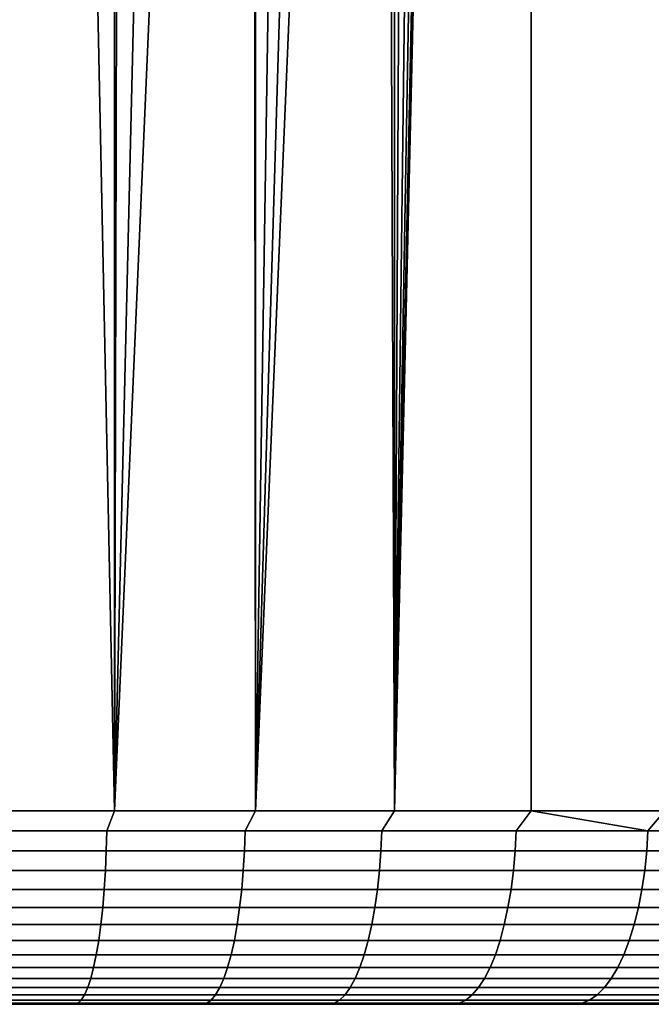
# Model space of a CAD drawing. Header units: metres. Extents: x -109 to 109, y -100 to 58.
# Tile 601 of 642: x 78.23 to 81.49, y 27.5 to 32.59. Entities that reach past the tile are written whole.
import ezdxf

# ---------------------------------------------------------------- set-up
doc = ezdxf.new("R2010")
doc.units = ezdxf.units.M
doc.layers.add('solid_21_062_100_XXX', color=7, linetype='CONTINUOUS')

msp = doc.modelspace()

# ---------------------------------------------------------------- linework, layer by layer
at = {"layer": 'solid_21_062_100_XXX'}
for points in [[(78.716789, 47.799999, 12.809598), (77.981873, 47.799999, 12.915263), (77.981888, 28.5, 12.915262), (78.716789, 28.5, 12.8096)], [(79.444473, 47.799999, 12.662149), (78.716789, 47.799999, 12.809598), (78.716789, 28.5, 12.8096), (79.444458, 28.5, 12.662155)], [(80.162544, 47.799999, 12.473401), (79.444473, 47.799999, 12.662149), (79.444458, 28.5, 12.662155), (80.162521, 28.5, 12.473409)], [(80.868645, 47.799999, 12.243976), (80.162544, 47.799999, 12.473401), (80.162521, 28.5, 12.473409), (80.868645, 28.5, 12.243977)], [(80.5, 43.000057, -12.369317), (80.868645, 47.799999, -12.243976), (80.868645, 28.5, -12.243977), (80.162521, 28.5, -12.473409)], [(81.560493, 47.799999, 11.974616), (80.868645, 47.799999, 12.243976), (80.868645, 28.5, 12.243977), (81.560509, 28.5, 11.974607)], [(80.868645, 47.799999, -12.243976), (81.560493, 47.799999, -11.974616), (81.560509, 28.5, -11.974607), (80.868645, 28.5, -12.243977)], [(80.489265, 42.707226, -12.372782), (80.5, 43.000057, -12.369317), (80.162521, 28.5, -12.473409)], [(80.457024, 42.415203, -12.383133), (80.489265, 42.707226, -12.372782), (80.162521, 28.5, -12.473409)], [(80.403275, 42.125687, -12.400178), (80.457024, 42.415203, -12.383133), (80.162521, 28.5, -12.473409)], [(80.327911, 41.839371, -12.423651), (80.403275, 42.125687, -12.400178), (80.162521, 28.5, -12.473409)], [(80.230988, 41.557873, -12.453101), (80.327911, 41.839371, -12.423651), (80.162521, 28.5, -12.473409)], [(80.112709, 41.282913, -12.487928), (80.230988, 41.557873, -12.453101), (80.162521, 28.5, -12.473409)], [(79.973145, 41.015747, -12.52746), (80.112709, 41.282913, -12.487928), (80.162521, 28.5, -12.473409), (79.444458, 28.5, -12.662155)], [(79.813141, 40.758781, -12.570724), (79.973145, 41.015747, -12.52746), (79.444458, 28.5, -12.662155)], [(79.633369, 40.513645, -12.616735), (79.813141, 40.758781, -12.570724), (79.444458, 28.5, -12.662155)], [(79.43486, 40.282173, -12.664383), (79.633369, 40.513645, -12.616735), (79.444458, 28.5, -12.662155)], [(79.219345, 40.066547, -12.712402), (79.43486, 40.282173, -12.664383), (79.444458, 28.5, -12.662155), (78.716789, 28.5, -12.8096)], [(78.988083, 39.868008, -12.75968), (79.219345, 40.066547, -12.712402), (78.716789, 28.5, -12.8096)], [(78.743256, 39.688236, -12.804992), (78.988083, 39.868008, -12.75968), (78.716789, 28.5, -12.8096)], [(78.486595, 39.528194, -12.847312), (78.743256, 39.688236, -12.804992), (78.716789, 28.5, -12.8096)], [(78.219696, 39.388535, -12.885754), (78.486595, 39.528194, -12.847312), (78.716789, 28.5, -12.8096), (77.981888, 28.5, -12.915262)], [(78.716789, 28.5, 12.8096), (77.981888, 28.5, 12.915262), (77.954926, 28.395472, 12.912815), (78.676666, 28.395472, 12.810923)], [(78.716789, 28.5, -12.8096), (78.676666, 28.395472, -12.810923), (77.954926, 28.395472, -12.912815), (77.981888, 28.5, -12.915262)], [(79.444458, 28.5, 12.662155), (78.716789, 28.5, 12.8096), (78.676666, 28.395472, 12.810923), (79.391556, 28.395472, 12.668722)], [(79.444458, 28.5, -12.662155), (79.391556, 28.395472, -12.668722), (78.676666, 28.395472, -12.810923), (78.716789, 28.5, -12.8096)], [(80.162521, 28.5, 12.473409), (79.444458, 28.5, 12.662155), (79.391556, 28.395472, 12.668722), (80.097343, 28.395472, 12.486661)], [(80.162521, 28.5, -12.473409), (80.097343, 28.395472, -12.486661), (79.391556, 28.395472, -12.668722), (79.444458, 28.5, -12.662155)], [(80.868645, 28.5, 12.243977), (80.162521, 28.5, 12.473409), (80.097343, 28.395472, 12.486661), (80.791817, 28.395472, 12.265312)], [(80.868645, 28.5, -12.243977), (80.791817, 28.395472, -12.265312), (80.097343, 28.395472, -12.486661), (80.162521, 28.5, -12.473409)], [(80.868645, 28.5, 12.243977), (80.791817, 28.395472, 12.265312), (81.472786, 28.395472, 12.005373)], [(80.868645, 28.5, -12.243977), (81.472786, 28.395472, -12.005373), (80.791817, 28.395472, -12.265312)], [(81.560509, 28.5, 11.974607), (80.868645, 28.5, 12.243977), (81.472786, 28.395472, 12.005373)], [(80.868645, 28.5, -12.243977), (81.560509, 28.5, -11.974607), (81.472786, 28.395472, -12.005373)], [(81.560509, 28.5, 11.974607), (81.472786, 28.395472, 12.005373), (82.138115, 28.395472, 11.70766)], [(81.560509, 28.5, -11.974607), (82.138115, 28.395472, -11.70766), (81.472786, 28.395472, -12.005373)], [(78.676666, 28.395472, 12.810923), (77.954926, 28.395472, 12.912815), (77.953087, 28.291986, 12.896523), (78.67392, 28.291986, 12.794758)], [(77.954926, 28.395472, -12.912815), (78.676666, 28.395472, -12.810923), (78.67392, 28.291986, -12.794758), (77.953087, 28.291986, -12.896523)], [(79.391556, 28.395472, 12.668722), (78.676666, 28.395472, 12.810923), (78.67392, 28.291986, 12.794758), (79.387901, 28.291986, 12.652737)], [(78.676666, 28.395472, -12.810923), (79.391556, 28.395472, -12.668722), (79.387901, 28.291986, -12.652737), (78.67392, 28.291986, -12.794758)], [(80.097343, 28.395472, 12.486661), (79.391556, 28.395472, 12.668722), (79.387901, 28.291986, 12.652737), (80.092804, 28.291986, 12.470906)], [(79.391556, 28.395472, -12.668722), (80.097343, 28.395472, -12.486661), (80.092804, 28.291986, -12.470906), (79.387901, 28.291986, -12.652737)], [(80.791817, 28.395472, 12.265312), (80.097343, 28.395472, 12.486661), (80.092804, 28.291986, 12.470906), (80.7864, 28.291986, 12.249837)], [(80.097343, 28.395472, -12.486661), (80.791817, 28.395472, -12.265312), (80.7864, 28.291986, -12.249837), (80.092804, 28.291986, -12.470906)], [(81.472786, 28.395472, 12.005373), (80.791817, 28.395472, 12.265312), (80.7864, 28.291986, 12.249837), (81.466515, 28.291986, 11.990225)], [(80.791817, 28.395472, -12.265312), (81.472786, 28.395472, -12.005373), (81.466515, 28.291986, -11.990225), (80.7864, 28.291986, -12.249837)], [(82.138115, 28.395472, 11.70766), (81.472786, 28.395472, 12.005373), (81.466515, 28.291986, 11.990225), (82.130997, 28.291986, 11.692887)], [(81.472786, 28.395472, -12.005373), (82.138115, 28.395472, -11.70766), (82.130997, 28.291986, -11.692887), (81.466515, 28.291986, -11.990225)], [(78.67392, 28.291986, 12.794758), (77.953087, 28.291986, 12.896523), (77.95005, 28.190784, 12.869558), (78.669373, 28.190784, 12.768007)], [(77.953087, 28.291986, -12.896523), (78.67392, 28.291986, -12.794758), (78.669373, 28.190784, -12.768007), (77.95005, 28.190784, -12.869558)], [(79.387901, 28.291986, 12.652737), (78.67392, 28.291986, 12.794758), (78.669373, 28.190784, 12.768007), (79.381866, 28.190784, 12.626284)], [(78.67392, 28.291986, -12.794758), (79.387901, 28.291986, -12.652737), (79.381866, 28.190784, -12.626284), (78.669373, 28.190784, -12.768007)], [(80.092804, 28.291986, 12.470906), (79.387901, 28.291986, 12.652737), (79.381866, 28.190784, 12.626284), (80.085297, 28.190784, 12.444833)], [(79.387901, 28.291986, -12.652737), (80.092804, 28.291986, -12.470906), (80.085297, 28.190784, -12.444833), (79.381866, 28.190784, -12.626284)], [(80.7864, 28.291986, 12.249837), (80.092804, 28.291986, 12.470906), (80.085297, 28.190784, 12.444833), (80.777443, 28.190784, 12.224225)], [(80.092804, 28.291986, -12.470906), (80.7864, 28.291986, -12.249837), (80.777443, 28.190784, -12.224225), (80.085297, 28.190784, -12.444833)], [(81.466515, 28.291986, 11.990225), (80.7864, 28.291986, 12.249837), (80.777443, 28.190784, 12.224225), (81.456131, 28.190784, 11.965157)], [(80.7864, 28.291986, -12.249837), (81.466515, 28.291986, -11.990225), (81.456131, 28.190784, -11.965157), (80.777443, 28.190784, -12.224225)], [(82.130997, 28.291986, 11.692887), (81.466515, 28.291986, 11.990225), (81.456131, 28.190784, 11.965157), (82.119225, 28.190784, 11.668441)], [(81.466515, 28.291986, -11.990225), (82.130997, 28.291986, -11.692887), (82.119225, 28.190784, -11.668441), (81.456131, 28.190784, -11.965157)], [(78.669373, 28.190784, 12.768007), (77.95005, 28.190784, 12.869558), (77.945847, 28.092976, 12.832221), (78.663078, 28.092976, 12.730965)], [(77.95005, 28.190784, -12.869558), (78.669373, 28.190784, -12.768007), (78.663078, 28.092976, -12.730965), (77.945847, 28.092976, -12.832221)], [(79.381866, 28.190784, 12.626284), (78.669373, 28.190784, 12.768007), (78.663078, 28.092976, 12.730965), (79.373505, 28.092976, 12.589651)], [(78.669373, 28.190784, -12.768007), (79.381866, 28.190784, -12.626284), (79.373505, 28.092976, -12.589651), (78.663078, 28.092976, -12.730965)], [(80.085297, 28.190784, 12.444833), (79.381866, 28.190784, 12.626284), (79.373505, 28.092976, 12.589651), (80.07489, 28.092976, 12.408727)], [(79.381866, 28.190784, -12.626284), (80.085297, 28.190784, -12.444833), (80.07489, 28.092976, -12.408727), (79.373505, 28.092976, -12.589651)], [(80.777443, 28.190784, 12.224225), (80.085297, 28.190784, 12.444833), (80.07489, 28.092976, 12.408727), (80.76503, 28.092976, 12.18876)], [(80.085297, 28.190784, -12.444833), (80.777443, 28.190784, -12.224225), (80.76503, 28.092976, -12.18876), (80.07489, 28.092976, -12.408727)], [(81.456131, 28.190784, 11.965157), (80.777443, 28.190784, 12.224225), (80.76503, 28.092976, 12.18876), (81.44175, 28.092976, 11.930442)], [(80.777443, 28.190784, -12.224225), (81.456131, 28.190784, -11.965157), (81.44175, 28.092976, -11.930442), (80.76503, 28.092976, -12.18876)], [(82.119225, 28.190784, 11.668441), (81.456131, 28.190784, 11.965157), (81.44175, 28.092976, 11.930442), (82.102921, 28.092976, 11.634587)], [(81.456131, 28.190784, -11.965157), (82.119225, 28.190784, -11.668441), (82.102921, 28.092976, -11.634587), (81.44175, 28.092976, -11.930442)], [(78.663078, 28.092976, 12.730965), (77.945847, 28.092976, 12.832221), (77.940514, 27.999638, 12.784919), (78.655106, 27.999638, 12.684035)], [(77.945847, 28.092976, -12.832221), (78.663078, 28.092976, -12.730965), (78.655106, 27.999638, -12.684035), (77.940514, 27.999638, -12.784919)], [(79.373505, 28.092976, 12.589651), (78.663078, 28.092976, 12.730965), (78.655106, 27.999638, 12.684035), (79.362915, 27.999638, 12.543243)], [(78.663078, 28.092976, -12.730965), (79.373505, 28.092976, -12.589651), (79.362915, 27.999638, -12.543243), (78.655106, 27.999638, -12.684035)], [(80.07489, 28.092976, 12.408727), (79.373505, 28.092976, 12.589651), (79.362915, 27.999638, 12.543243), (80.061714, 27.999638, 12.362986)], [(79.373505, 28.092976, -12.589651), (80.07489, 28.092976, -12.408727), (80.061714, 27.999638, -12.362986), (79.362915, 27.999638, -12.543243)], [(80.76503, 28.092976, 12.18876), (80.07489, 28.092976, 12.408727), (80.061714, 27.999638, 12.362986), (80.749313, 27.999638, 12.143829)], [(80.07489, 28.092976, -12.408727), (80.76503, 28.092976, -12.18876), (80.749313, 27.999638, -12.143829), (80.061714, 27.999638, -12.362986)], [(81.44175, 28.092976, 11.930442), (80.76503, 28.092976, 12.18876), (80.749313, 27.999638, 12.143829), (81.423538, 27.999638, 11.886464)], [(80.76503, 28.092976, -12.18876), (81.44175, 28.092976, -11.930442), (81.423538, 27.999638, -11.886464), (80.749313, 27.999638, -12.143829)], [(82.102921, 28.092976, 11.634587), (81.44175, 28.092976, 11.930442), (81.423538, 27.999638, 11.886464), (82.082268, 27.999638, 11.5917)], [(81.44175, 28.092976, -11.930442), (82.102921, 28.092976, -11.634587), (82.082268, 27.999638, -11.5917), (81.423538, 27.999638, -11.886464)], [(78.655106, 27.999638, 12.684035), (77.940514, 27.999638, 12.784919), (77.93412, 27.911791, 12.72817), (78.645538, 27.911791, 12.627735)], [(77.940514, 27.999638, -12.784919), (78.655106, 27.999638, -12.684035), (78.645538, 27.911791, -12.627735), (77.93412, 27.911791, -12.72817)], [(79.362915, 27.999638, 12.543243), (78.655106, 27.999638, 12.684035), (78.645538, 27.911791, 12.627735), (79.350204, 27.911791, 12.487568)], [(78.655106, 27.999638, -12.684035), (79.362915, 27.999638, -12.543243), (79.350204, 27.911791, -12.487568), (78.645538, 27.911791, -12.627735)], [(80.061714, 27.999638, 12.362986), (79.362915, 27.999638, 12.543243), (79.350204, 27.911791, 12.487568), (80.045906, 27.911791, 12.30811)], [(79.362915, 27.999638, -12.543243), (80.061714, 27.999638, -12.362986), (80.045906, 27.911791, -12.30811), (79.350204, 27.911791, -12.487568)], [(80.749313, 27.999638, 12.143829), (80.061714, 27.999638, 12.362986), (80.045906, 27.911791, 12.30811), (80.730446, 27.911791, 12.089927)], [(80.061714, 27.999638, -12.362986), (80.749313, 27.999638, -12.143829), (80.730446, 27.911791, -12.089927), (80.045906, 27.911791, -12.30811)], [(81.423538, 27.999638, 11.886464), (80.749313, 27.999638, 12.143829), (80.730446, 27.911791, 12.089927), (81.40168, 27.911791, 11.833704)], [(80.749313, 27.999638, -12.143829), (81.423538, 27.999638, -11.886464), (81.40168, 27.911791, -11.833704), (80.730446, 27.911791, -12.089927)], [(82.082268, 27.999638, 11.5917), (81.423538, 27.999638, 11.886464), (81.40168, 27.911791, 11.833704), (82.057487, 27.911791, 11.540248)], [(81.423538, 27.999638, -11.886464), (82.082268, 27.999638, -11.5917), (82.057487, 27.911791, -11.540248), (81.40168, 27.911791, -11.833704)], [(78.645538, 27.911791, 12.627735), (77.93412, 27.911791, 12.72817), (77.926735, 27.830402, 12.662601), (78.634483, 27.830402, 12.562682)], [(77.93412, 27.911791, -12.72817), (78.645538, 27.911791, -12.627735), (78.634483, 27.830402, -12.562682), (77.926735, 27.830402, -12.662601)], [(79.350204, 27.911791, 12.487568), (78.645538, 27.911791, 12.627735), (78.634483, 27.830402, 12.562682), (79.335526, 27.830402, 12.423238)], [(78.645538, 27.911791, -12.627735), (79.350204, 27.911791, -12.487568), (79.335526, 27.830402, -12.423238), (78.634483, 27.830402, -12.562682)], [(80.045906, 27.911791, 12.30811), (79.350204, 27.911791, 12.487568), (79.335526, 27.830402, 12.423238), (80.027641, 27.830402, 12.244704)], [(79.350204, 27.911791, -12.487568), (80.045906, 27.911791, -12.30811), (80.027641, 27.830402, -12.244704), (79.335526, 27.830402, -12.423238)], [(80.730446, 27.911791, 12.089927), (80.045906, 27.911791, 12.30811), (80.027641, 27.830402, 12.244704), (80.708656, 27.830402, 12.027645)], [(80.045906, 27.911791, -12.30811), (80.730446, 27.911791, -12.089927), (80.708656, 27.830402, -12.027645), (80.027641, 27.830402, -12.244704)], [(81.40168, 27.911791, 11.833704), (80.730446, 27.911791, 12.089927), (80.708656, 27.830402, 12.027645), (81.376427, 27.830402, 11.772742)], [(80.730446, 27.911791, -12.089927), (81.40168, 27.911791, -11.833704), (81.376427, 27.830402, -11.772742), (80.708656, 27.830402, -12.027645)], [(82.057487, 27.911791, 11.540248), (81.40168, 27.911791, 11.833704), (81.376427, 27.830402, 11.772742), (82.028862, 27.830402, 11.480798)], [(81.40168, 27.911791, -11.833704), (82.057487, 27.911791, -11.540248), (82.028862, 27.830402, -11.480798), (81.376427, 27.830402, -11.772742)], [(78.634483, 27.830402, 12.562682), (77.926735, 27.830402, 12.662601), (77.918434, 27.756365, 12.588928), (78.62207, 27.756365, 12.489592)], [(77.926735, 27.830402, -12.662601), (78.634483, 27.830402, -12.562682), (78.62207, 27.756365, -12.489592), (77.918434, 27.756365, -12.588928)], [(79.335526, 27.830402, 12.423238), (78.634483, 27.830402, 12.562682), (78.62207, 27.756365, 12.489592), (79.319023, 27.756365, 12.350958)], [(78.634483, 27.830402, -12.562682), (79.335526, 27.830402, -12.423238), (79.319023, 27.756365, -12.350958), (78.62207, 27.756365, -12.489592)], [(80.027641, 27.830402, 12.244704), (79.335526, 27.830402, 12.423238), (79.319023, 27.756365, 12.350958), (80.007111, 27.756365, 12.173464)], [(79.335526, 27.830402, -12.423238), (80.027641, 27.830402, -12.244704), (80.007111, 27.756365, -12.173464), (79.319023, 27.756365, -12.350958)], [(80.708656, 27.830402, 12.027645), (80.027641, 27.830402, 12.244704), (80.007111, 27.756365, 12.173464), (80.684166, 27.756365, 11.957666)], [(80.027641, 27.830402, -12.244704), (80.708656, 27.830402, -12.027645), (80.684166, 27.756365, -11.957666), (80.007111, 27.756365, -12.173464)], [(81.376427, 27.830402, 11.772742), (80.708656, 27.830402, 12.027645), (80.684166, 27.756365, 11.957666), (81.348061, 27.756365, 11.704247)], [(80.708656, 27.830402, -12.027645), (81.376427, 27.830402, -11.772742), (81.348061, 27.756365, -11.704247), (80.684166, 27.756365, -11.957666)], [(82.028862, 27.830402, 11.480798), (81.376427, 27.830402, 11.772742), (81.348061, 27.756365, 11.704247), (81.996696, 27.756365, 11.414001)], [(81.376427, 27.830402, -11.772742), (82.028862, 27.830402, -11.480798), (81.996696, 27.756365, -11.414001), (81.348061, 27.756365, -11.704247)], [(78.62207, 27.756365, 12.489592), (77.918434, 27.756365, 12.588928), (77.909309, 27.690491, 12.507962), (78.608421, 27.690491, 12.409265)], [(77.918434, 27.756365, -12.588928), (78.62207, 27.756365, -12.489592), (78.608421, 27.690491, -12.409265), (77.909309, 27.690491, -12.507962)], [(79.319023, 27.756365, 12.350958), (78.62207, 27.756365, 12.489592), (78.608421, 27.690491, 12.409265), (79.300896, 27.690491, 12.271523)], [(78.62207, 27.756365, -12.489592), (79.319023, 27.756365, -12.350958), (79.300896, 27.690491, -12.271523), (78.608421, 27.690491, -12.409265)], [(80.007111, 27.756365, 12.173464), (79.319023, 27.756365, 12.350958), (79.300896, 27.690491, 12.271523), (79.984558, 27.690491, 12.095169)], [(79.319023, 27.756365, -12.350958), (80.007111, 27.756365, -12.173464), (79.984558, 27.690491, -12.095169), (79.300896, 27.690491, -12.271523)], [(80.684166, 27.756365, 11.957666), (80.007111, 27.756365, 12.173464), (79.984558, 27.690491, 12.095169), (80.657257, 27.690491, 11.880761)], [(80.007111, 27.756365, -12.173464), (80.684166, 27.756365, -11.957666), (80.657257, 27.690491, -11.880761), (79.984558, 27.690491, -12.095169)], [(81.348061, 27.756365, 11.704247), (80.684166, 27.756365, 11.957666), (80.657257, 27.690491, 11.880761), (81.316879, 27.690491, 11.628971)], [(80.684166, 27.756365, -11.957666), (81.348061, 27.756365, -11.704247), (81.316879, 27.690491, -11.628971), (80.657257, 27.690491, -11.880761)], [(81.996696, 27.756365, 11.414001), (81.348061, 27.756365, 11.704247), (81.316879, 27.690491, 11.628971), (81.961342, 27.690491, 11.340591)], [(81.348061, 27.756365, -11.704247), (81.996696, 27.756365, -11.414001), (81.961342, 27.690491, -11.340591), (81.316879, 27.690491, -11.628971)], [(78.608421, 27.690491, 12.409265), (77.909309, 27.690491, 12.507962), (77.899467, 27.633503, 12.420591), (78.593689, 27.633503, 12.322583)], [(77.909309, 27.690491, -12.507962), (78.608421, 27.690491, -12.409265), (78.593689, 27.633503, -12.322583), (77.899467, 27.633503, -12.420591)], [(79.300896, 27.690491, 12.271523), (78.608421, 27.690491, 12.409265), (78.593689, 27.633503, 12.322583), (79.281326, 27.633503, 12.185803)], [(78.608421, 27.690491, -12.409265), (79.300896, 27.690491, -12.271523), (79.281326, 27.633503, -12.185803), (78.593689, 27.633503, -12.322583)], [(79.984558, 27.690491, 12.095169), (79.300896, 27.690491, 12.271523), (79.281326, 27.633503, 12.185803), (79.96022, 27.633503, 12.010682)], [(79.300896, 27.690491, -12.271523), (79.984558, 27.690491, -12.095169), (79.96022, 27.633503, -12.010682), (79.281326, 27.633503, -12.185803)], [(80.657257, 27.690491, 11.880761), (79.984558, 27.690491, 12.095169), (79.96022, 27.633503, 12.010682), (80.62822, 27.633503, 11.797771)], [(79.984558, 27.690491, -12.095169), (80.657257, 27.690491, -11.880761), (80.62822, 27.633503, -11.797771), (79.96022, 27.633503, -12.010682)], [(81.316879, 27.690491, 11.628971), (80.657257, 27.690491, 11.880761), (80.62822, 27.633503, 11.797771), (81.283234, 27.633503, 11.54774)], [(80.657257, 27.690491, -11.880761), (81.316879, 27.690491, -11.628971), (81.283234, 27.633503, -11.54774), (80.62822, 27.633503, -11.797771)], [(81.961342, 27.690491, 11.340591), (81.316879, 27.690491, 11.628971), (81.283234, 27.633503, 11.54774), (81.923195, 27.633503, 11.261375)], [(81.316879, 27.690491, -11.628971), (81.961342, 27.690491, -11.340591), (81.923195, 27.633503, -11.261375), (81.283234, 27.633503, -11.54774)], [(78.593689, 27.633503, 12.322583), (77.899467, 27.633503, 12.420591), (77.889008, 27.586029, 12.327775), (78.578049, 27.586029, 12.230498)], [(77.899467, 27.633503, -12.420591), (78.593689, 27.633503, -12.322583), (78.578049, 27.586029, -12.230498), (77.889008, 27.586029, -12.327775)], [(79.281326, 27.633503, 12.185803), (78.593689, 27.633503, 12.322583), (78.578049, 27.586029, 12.230498), (79.260544, 27.586029, 12.094741)], [(78.593689, 27.633503, -12.322583), (79.281326, 27.633503, -12.185803), (79.260544, 27.586029, -12.094741), (78.578049, 27.586029, -12.230498)], [(79.96022, 27.633503, 12.010682), (79.281326, 27.633503, 12.185803), (79.260544, 27.586029, 12.094741), (79.934357, 27.586029, 11.920929)], [(79.281326, 27.633503, -12.185803), (79.96022, 27.633503, -12.010682), (79.934357, 27.586029, -11.920929), (79.260544, 27.586029, -12.094741)], [(80.62822, 27.633503, 11.797771), (79.96022, 27.633503, 12.010682), (79.934357, 27.586029, 11.920929), (80.597366, 27.586029, 11.709609)], [(79.96022, 27.633503, -12.010682), (80.62822, 27.633503, -11.797771), (80.597366, 27.586029, -11.709609), (79.934357, 27.586029, -11.920929)], [(81.283234, 27.633503, 11.54774), (80.62822, 27.633503, 11.797771), (80.597366, 27.586029, 11.709609), (81.24749, 27.586029, 11.461446)], [(80.62822, 27.633503, -11.797771), (81.283234, 27.633503, -11.54774), (81.24749, 27.586029, -11.461446), (80.597366, 27.586029, -11.709609)], [(81.923195, 27.633503, 11.261375), (81.283234, 27.633503, 11.54774), (81.24749, 27.586029, 11.461446), (81.882668, 27.586029, 11.177221)], [(81.283234, 27.633503, -11.54774), (81.923195, 27.633503, -11.261375), (81.882668, 27.586029, -11.177221), (81.24749, 27.586029, -11.461446)], [(78.578049, 27.586029, 12.230498), (77.889008, 27.586029, 12.327775), (77.878052, 27.548588, 12.230532), (78.561653, 27.548588, 12.134023)], [(77.889008, 27.586029, -12.327775), (78.578049, 27.586029, -12.230498), (78.561653, 27.548588, -12.134023), (77.878052, 27.548588, -12.230532)], [(79.260544, 27.586029, 12.094741), (78.578049, 27.586029, 12.230498), (78.561653, 27.548588, 12.134023), (79.23877, 27.548588, 11.999336)], [(78.578049, 27.586029, -12.230498), (79.260544, 27.586029, -12.094741), (79.23877, 27.548588, -11.999336), (78.561653, 27.548588, -12.134023)], [(79.934357, 27.586029, 11.920929), (79.260544, 27.586029, 12.094741), (79.23877, 27.548588, 11.999336), (79.907272, 27.548588, 11.826895)], [(79.260544, 27.586029, -12.094741), (79.934357, 27.586029, -11.920929), (79.907272, 27.548588, -11.826895), (79.23877, 27.548588, -11.999336)], [(80.597366, 27.586029, 11.709609), (79.934357, 27.586029, 11.920929), (79.907272, 27.548588, 11.826895), (80.565048, 27.548588, 11.617242)], [(79.934357, 27.586029, -11.920929), (80.597366, 27.586029, -11.709609), (80.565048, 27.548588, -11.617242), (79.907272, 27.548588, -11.826895)], [(81.24749, 27.586029, 11.461446), (80.597366, 27.586029, 11.709609), (80.565048, 27.548588, 11.617242), (81.210037, 27.548588, 11.371037)], [(80.597366, 27.586029, -11.709609), (81.24749, 27.586029, -11.461446), (81.210037, 27.548588, -11.371037), (80.565048, 27.548588, -11.617242)], [(81.882668, 27.586029, 11.177221), (81.24749, 27.586029, 11.461446), (81.210037, 27.548588, 11.371037), (81.84021, 27.548588, 11.089054)], [(81.24749, 27.586029, -11.461446), (81.882668, 27.586029, -11.177221), (81.84021, 27.548588, -11.089054), (81.210037, 27.548588, -11.371037)], [(78.544693, 27.521591, 12.034214), (77.866714, 27.521591, 12.12993), (77.855125, 27.505337, 12.027072), (78.527359, 27.505337, 11.932169)], [(77.866714, 27.521591, -12.12993), (78.544693, 27.521591, -12.034214), (78.527359, 27.505337, -11.932169), (77.855125, 27.505337, -12.027072)], [(78.561653, 27.548588, 12.134023), (77.878052, 27.548588, 12.230532), (77.866714, 27.521591, 12.12993), (78.544693, 27.521591, 12.034214)], [(77.878052, 27.548588, -12.230532), (78.561653, 27.548588, -12.134023), (78.544693, 27.521591, -12.034214), (77.866714, 27.521591, -12.12993)], [(79.21624, 27.521591, 11.900636), (78.544693, 27.521591, 12.034214), (78.527359, 27.505337, 11.932169), (79.193207, 27.505337, 11.799723)], [(78.544693, 27.521591, -12.034214), (79.21624, 27.521591, -11.900636), (79.193207, 27.505337, -11.799723), (78.527359, 27.505337, -11.932169)], [(79.23877, 27.548588, 11.999336), (78.561653, 27.548588, 12.134023), (78.544693, 27.521591, 12.034214), (79.21624, 27.521591, 11.900636)], [(78.561653, 27.548588, -12.134023), (79.23877, 27.548588, -11.999336), (79.21624, 27.521591, -11.900636), (78.544693, 27.521591, -12.034214)], [(79.879242, 27.521591, 11.729612), (79.21624, 27.521591, 11.900636), (79.193207, 27.505337, 11.799723), (79.850586, 27.505337, 11.63015)], [(79.21624, 27.521591, -11.900636), (79.879242, 27.521591, -11.729612), (79.850586, 27.505337, -11.63015), (79.193207, 27.505337, -11.799723)], [(79.907272, 27.548588, 11.826895), (79.23877, 27.548588, 11.999336), (79.21624, 27.521591, 11.900636), (79.879242, 27.521591, 11.729612)], [(79.23877, 27.548588, -11.999336), (79.907272, 27.548588, -11.826895), (79.879242, 27.521591, -11.729612), (79.21624, 27.521591, -11.900636)], [(80.531609, 27.521591, 11.521684), (79.879242, 27.521591, 11.729612), (79.850586, 27.505337, 11.63015), (80.497429, 27.505337, 11.423985)], [(79.879242, 27.521591, -11.729612), (80.531609, 27.521591, -11.521684), (80.497429, 27.505337, -11.423985), (79.850586, 27.505337, -11.63015)], [(80.565048, 27.548588, 11.617242), (79.907272, 27.548588, 11.826895), (79.879242, 27.521591, 11.729612), (80.531609, 27.521591, 11.521684)], [(79.907272, 27.548588, -11.826895), (80.565048, 27.548588, -11.617242), (80.531609, 27.521591, -11.521684), (79.879242, 27.521591, -11.729612)], [(81.171295, 27.521591, 11.277504), (80.531609, 27.521591, 11.521684), (80.497429, 27.505337, 11.423985), (81.131683, 27.505337, 11.181875)], [(80.531609, 27.521591, -11.521684), (81.171295, 27.521591, -11.277504), (81.131683, 27.505337, -11.181875), (80.497429, 27.505337, -11.423985)], [(81.210037, 27.548588, 11.371037), (80.565048, 27.548588, 11.617242), (80.531609, 27.521591, 11.521684), (81.171295, 27.521591, 11.277504)], [(80.565048, 27.548588, -11.617242), (81.210037, 27.548588, -11.371037), (81.171295, 27.521591, -11.277504), (80.531609, 27.521591, -11.521684)], [(81.79628, 27.521591, 10.997841), (81.171295, 27.521591, 11.277504), (81.131683, 27.505337, 11.181875), (81.751373, 27.505337, 10.904583)], [(81.171295, 27.521591, -11.277504), (81.79628, 27.521591, -10.997841), (81.751373, 27.505337, -10.904583), (81.131683, 27.505337, -11.181875)], [(81.84021, 27.548588, 11.089054), (81.210037, 27.548588, 11.371037), (81.171295, 27.521591, 11.277504), (81.79628, 27.521591, 10.997841)], [(81.210037, 27.548588, -11.371037), (81.84021, 27.548588, -11.089054), (81.79628, 27.521591, -10.997841), (81.171295, 27.521591, -11.277504)], [(78.232956, 27.5, -11.87421), (77.887108, 27.5, 11.919556), (77.540581, 27.5, 11.954799), (77.887108, 27.5, -11.919556)], [(77.855125, 27.505337, 12.027072), (77.887108, 27.5, 11.919556), (78.232956, 27.5, 11.87421)], [(78.527359, 27.505337, 11.932169), (77.855125, 27.505337, 12.027072), (78.232956, 27.5, 11.87421)], [(77.855125, 27.505337, -12.027072), (78.527359, 27.505337, -11.932169), (78.232956, 27.5, -11.87421), (77.887108, 27.5, -11.919556)], [(78.577576, 27.5, -11.818781), (78.232956, 27.5, 11.87421), (77.887108, 27.5, 11.919556), (78.232956, 27.5, -11.87421)], [(78.527359, 27.505337, 11.932169), (78.232956, 27.5, 11.87421), (78.577576, 27.5, 11.818781)], [(78.527359, 27.505337, -11.932169), (78.577576, 27.5, -11.818781), (78.232956, 27.5, -11.87421)], [(78.920631, 27.5, -11.753319), (78.577576, 27.5, 11.818781), (78.232956, 27.5, 11.87421), (78.577576, 27.5, -11.818781)], [(78.527359, 27.505337, 11.932169), (78.577576, 27.5, 11.818781), (78.920631, 27.5, 11.753319)], [(79.193207, 27.505337, 11.799723), (78.527359, 27.505337, 11.932169), (78.920631, 27.5, 11.753319)], [(78.527359, 27.505337, -11.932169), (79.193207, 27.505337, -11.799723), (78.920631, 27.5, -11.753319), (78.577576, 27.5, -11.818781)], [(79.261818, 27.5, -11.677855), (78.920631, 27.5, 11.753319), (78.577576, 27.5, 11.818781), (78.920631, 27.5, -11.753319)], [(79.193207, 27.505337, 11.799723), (78.920631, 27.5, 11.753319), (79.261818, 27.5, 11.677855)], [(79.193207, 27.505337, -11.799723), (79.261818, 27.5, -11.677855), (78.920631, 27.5, -11.753319)], [(79.600571, 27.5, -11.592517), (79.261818, 27.5, 11.677855), (78.920631, 27.5, 11.753319), (79.261818, 27.5, -11.677855)], [(79.193207, 27.505337, 11.799723), (79.261818, 27.5, 11.677855), (79.600571, 27.5, 11.592517)], [(79.850586, 27.505337, 11.63015), (79.193207, 27.505337, 11.799723), (79.600571, 27.5, 11.592517)], [(79.193207, 27.505337, -11.799723), (79.850586, 27.505337, -11.63015), (79.261818, 27.5, -11.677855)], [(79.850586, 27.505337, -11.63015), (79.600571, 27.5, -11.592517), (79.261818, 27.5, -11.677855)], [(79.936729, 27.5, -11.497341), (79.600571, 27.5, 11.592517), (79.261818, 27.5, 11.677855), (79.600571, 27.5, -11.592517)], [(79.850586, 27.505337, 11.63015), (79.600571, 27.5, 11.592517), (79.936729, 27.5, 11.497341)], [(79.850586, 27.505337, -11.63015), (79.936729, 27.5, -11.497341), (79.600571, 27.5, -11.592517)], [(80.269775, 27.5, -11.392489), (79.936729, 27.5, 11.497341), (79.600571, 27.5, 11.592517), (79.936729, 27.5, -11.497341)], [(79.850586, 27.505337, 11.63015), (79.936729, 27.5, 11.497341), (80.269775, 27.5, 11.392489)], [(80.497429, 27.505337, 11.423985), (79.850586, 27.505337, 11.63015), (80.269775, 27.5, 11.392489)], [(79.850586, 27.505337, -11.63015), (80.497429, 27.505337, -11.423985), (79.936729, 27.5, -11.497341)], [(80.497429, 27.505337, -11.423985), (80.269775, 27.5, -11.392489), (79.936729, 27.5, -11.497341)], [(80.599571, 27.5, -11.278011), (80.269775, 27.5, 11.392489), (79.936729, 27.5, 11.497341), (80.269775, 27.5, -11.392489)], [(80.497429, 27.505337, 11.423985), (80.269775, 27.5, 11.392489), (80.599571, 27.5, 11.278011)], [(80.497429, 27.505337, -11.423985), (80.599571, 27.5, -11.278011), (80.269775, 27.5, -11.392489)], [(80.92585, 27.5, -11.154007), (80.599571, 27.5, 11.278011), (80.269775, 27.5, 11.392489), (80.599571, 27.5, -11.278011)], [(80.497429, 27.505337, 11.423985), (80.599571, 27.5, 11.278011), (80.92585, 27.5, 11.154007)], [(81.131683, 27.505337, 11.181875), (80.497429, 27.505337, 11.423985), (80.92585, 27.5, 11.154007)], [(80.497429, 27.505337, -11.423985), (81.131683, 27.505337, -11.181875), (80.599571, 27.5, -11.278011)], [(81.131683, 27.505337, -11.181875), (80.92585, 27.5, -11.154007), (80.599571, 27.5, -11.278011)], [(81.248344, 27.5, -11.020581), (80.92585, 27.5, 11.154007), (80.599571, 27.5, 11.278011), (80.92585, 27.5, -11.154007)], [(81.131683, 27.505337, 11.181875), (80.92585, 27.5, 11.154007), (81.248344, 27.5, 11.020581)], [(81.131683, 27.505337, -11.181875), (81.248344, 27.5, -11.020581), (80.92585, 27.5, -11.154007)], [(81.566933, 27.5, -10.877785), (81.248344, 27.5, 11.020581), (80.92585, 27.5, 11.154007), (81.248344, 27.5, -11.020581)], [(81.131683, 27.505337, 11.181875), (81.248344, 27.5, 11.020581), (81.566933, 27.5, 10.877785)], [(81.751373, 27.505337, 10.904583), (81.131683, 27.505337, 11.181875), (81.566933, 27.5, 10.877785)], [(81.131683, 27.505337, -11.181875), (81.751373, 27.505337, -10.904583), (81.248344, 27.5, -11.020581)], [(81.751373, 27.505337, -10.904583), (81.566933, 27.5, -10.877785), (81.248344, 27.5, -11.020581)], [(81.88121, 27.5, -10.725789), (81.566933, 27.5, 10.877785), (81.248344, 27.5, 11.020581), (81.566933, 27.5, -10.877785)]]:
    msp.add_3dface(points, dxfattribs=at)

doc.saveas('drawing.dxf')
